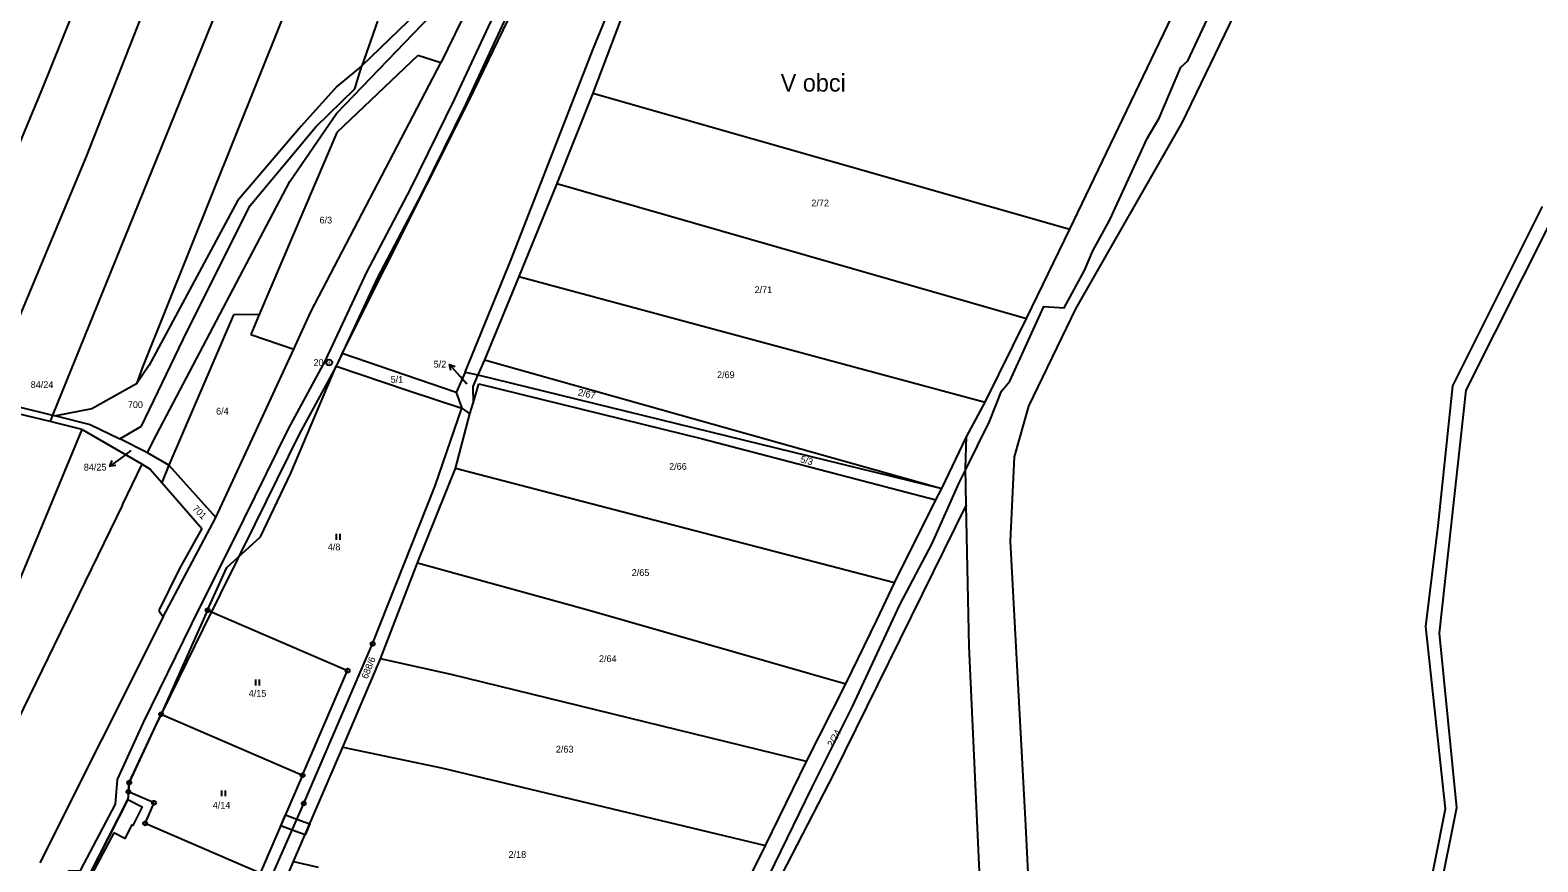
# Model space of a CAD drawing. Extents: x -747333 to -745433, y -1133152 to -1130600.
# Drawn here: x -746124.2 to -745745.7, y -1131462 to -1131253.3 of the extents above; entities that cross this region are included whole.
import ezdxf

# ---------------------------------------------------------------- set-up
doc = ezdxf.new("R2010")
doc.units = 0
for name, color, linetype in [('Vrstva 1', 7, 'Continuous'), ('Vrstva 10', 7, 'Continuous'), ('Vrstva 15', 7, 'Continuous'), ('Vrstva 16', 7, 'Continuous'), ('Vrstva 17', 7, 'Continuous'), ('Vrstva 18', 7, 'Continuous'), ('Vrstva 24', 7, 'Continuous'), ('Vrstva 25', 7, 'Continuous'), ('Vrstva 30', 7, 'Continuous'), ('Vrstva 52', 7, 'Continuous'), ('Vrstva 6', 7, 'Continuous')]:
    doc.layers.add(name, color=color, linetype=linetype)

msp = doc.modelspace()

# ---------------------------------------------------------------- linework, layer by layer
at = {"layer": 'Vrstva 1'}
for p, q in [((-746074.81, -1131388.11), (-746066.3, -1131380.47)), ((-746079.61, -1131398.84), (-746074.81, -1131388.11)), ((-746079.61, -1131398.84), (-746091.29, -1131424.93)), ((-746079.61, -1131398.84), (-746044.46, -1131414)), ((-746052.93, -1131441.47), (-746038.19, -1131407.28)), ((-746055.78, -1131440.25), (-746044.46, -1131414)), ((-746099.29, -1131442.11), (-746091.29, -1131424.93)), ((-746099.49, -1131444.41), (-746099.29, -1131442.11)), ((-746055.78, -1131440.25), (-746066.38, -1131464.83)), ((-746055.46, -1131447.33), (-746052.93, -1131441.47)), ((-746099.49, -1131444.41), (-746099.65, -1131446.33)), ((-746093.06, -1131447.16), (-746099.49, -1131444.41)), ((-746095.3, -1131452.34), (-746093.06, -1131447.16)), ((-746066.38, -1131464.83), (-746095.3, -1131452.34))]:
    msp.add_line(p, q, dxfattribs=at)
for points in [[(-745947.93, -1131111.72), (-746021.05, -1131261.49)], [(-745834.96, -1131276.52), (-745766.15, -1131134.13)], [(-746005.43, -1131253.32), (-745955.19, -1131152.53)], [(-745863.16, -1131303.26), (-745829.33, -1131232.84)], [(-746040.86, -1131262.25), (-746017.69, -1131239.8)], [(-746013.98, -1131270.95), (-746005.43, -1131253.32)], [(-746026.81, -1131259.64), (-746047.15, -1131279)], [(-746021.05, -1131261.49), (-746026.81, -1131259.64)], [(-746053.67, -1131324), (-746021.05, -1131261.49)], [(-746040.86, -1131262.25), (-746047.16, -1131267.47)], [(-746042.63, -1131268.01), (-746040.86, -1131262.25)], [(-746047.16, -1131267.47), (-746056.14, -1131277.38)], [(-746052.45, -1131277.53), (-746042.63, -1131268.01)], [(-746045.83, -1131334.47), (-746013.98, -1131270.95)], [(-746056.14, -1131277.38), (-746072.12, -1131296.13)], [(-746068.89, -1131297.28), (-746052.45, -1131277.53)], [(-746047.15, -1131279), (-746066.64, -1131324.62)], [(-745861.66, -1131323.22), (-745834.96, -1131276.52)], [(-746072.12, -1131296.13), (-746094.25, -1131337.33)], [(-746084.78, -1131328.83), (-746068.89, -1131297.28)], [(-745767.02, -1131342.52), (-745744.46, -1131297.53)], [(-745742.15, -1131300.72), (-745763.72, -1131343.64)], [(-745874.03, -1131325.66), (-745863.16, -1131303.26)], [(-746073.1, -1131324.77), (-746089.36, -1131362.47)], [(-746066.64, -1131324.62), (-746073.1, -1131324.77)], [(-746057.99, -1131333.37), (-746053.67, -1131324)], [(-745873.47, -1131347.63), (-745861.66, -1131323.22)], [(-746096.22, -1131352.64), (-746084.78, -1131328.83)], [(-745884.37, -1131346.67), (-745874.03, -1131325.66)], [(-746067.8, -1131354.64), (-746057.99, -1131333.37)], [(-746045.83, -1131334.47), (-746047.36, -1131337.57)], [(-746017.21, -1131344.25), (-746045.83, -1131334.47)], [(-746094.25, -1131337.33), (-746097.49, -1131342.07)], [(-746058.7, -1131364.42), (-746047.36, -1131337.57)], [(-746047.36, -1131337.57), (-746029.27, -1131343.68)], [(-746014.99, -1131339.08), (-746017.21, -1131344.25)], [(-746014.99, -1131339.08), (-746011.79, -1131339.76)], [(-746011.79, -1131339.76), (-745895.28, -1131368.31)], [(-746097.49, -1131342.07), (-746108.67, -1131348.34)], [(-746029.27, -1131343.68), (-746015.78, -1131348.18)], [(-746012.96, -1131346.89), (-746011.56, -1131342.02)], [(-746011.56, -1131342.02), (-745955.36, -1131355.84)], [(-745770.68, -1131377.7), (-745767.02, -1131342.52)], [(-745763.72, -1131343.64), (-745770.4, -1131404.6)], [(-746135.52, -1131345.72), (-746118.56, -1131349.89)], [(-746119.16, -1131351.48), (-746133.83, -1131347.95)], [(-746013.75, -1131349.61), (-746012.96, -1131346.89)], [(-745889.08, -1131355.31), (-745884.37, -1131346.67)], [(-745877.04, -1131360.35), (-745873.47, -1131347.63)], [(-746111.08, -1131353.49), (-746119.16, -1131351.48)], [(-746118.56, -1131349.89), (-746117.71, -1131350.1)], [(-746108.67, -1131348.34), (-746117.71, -1131350.1)], [(-746117.71, -1131350.1), (-746109.13, -1131352.26)], [(-746022.49, -1131367.67), (-746015.78, -1131348.18)], [(-746017.4, -1131363.28), (-746013.75, -1131349.61)], [(-746015.78, -1131348.18), (-746013.75, -1131349.61)], [(-746143.06, -1131430.4), (-746111.08, -1131353.49)], [(-746111.08, -1131353.49), (-746096.07, -1131362.2)], [(-746109.13, -1131352.26), (-746101.67, -1131355.87)], [(-746101.67, -1131355.87), (-746096.22, -1131352.64)], [(-746077.55, -1131375.61), (-746067.8, -1131354.64)], [(-745895.28, -1131368.31), (-745889.08, -1131355.31)], [(-745889.38, -1131363.21), (-745889.08, -1131355.31)], [(-746094.71, -1131359.39), (-746101.67, -1131355.87)], [(-745955.36, -1131355.84), (-745896.83, -1131371.19)], [(-746096.07, -1131362.2), (-746094.06, -1131363.44)], [(-746089.36, -1131362.47), (-746094.71, -1131359.39)], [(-746089.36, -1131362.47), (-746077.55, -1131375.61)], [(-745878.04, -1131381.48), (-745877.04, -1131360.35)], [(-746094.06, -1131363.44), (-746091.11, -1131366.83)], [(-746091.11, -1131366.83), (-746081.09, -1131378.34)], [(-746066.3, -1131380.47), (-746058.7, -1131364.42)], [(-746026.96, -1131386.96), (-746017.4, -1131363.28)], [(-745889.16, -1131372.37), (-745889.38, -1131363.21)], [(-746038.19, -1131407.28), (-746022.49, -1131367.67)], [(-745896.83, -1131371.19), (-745895.28, -1131368.31)], [(-745889.16, -1131372.37), (-745922.43, -1131439.85)], [(-745907.17, -1131392.01), (-745896.83, -1131371.19)], [(-745888.44, -1131407.94), (-745889.16, -1131372.37)], [(-746090.75, -1131400.54), (-746077.55, -1131375.61)], [(-745773.73, -1131402.93), (-745770.68, -1131377.7)], [(-746081.09, -1131378.34), (-746086.79, -1131388.53)], [(-745877.18, -1131397.19), (-745878.04, -1131381.48)], [(-746086.79, -1131388.53), (-746091.89, -1131398.93)], [(-746036.2, -1131411.06), (-746026.96, -1131386.96)], [(-745911.64, -1131401.3), (-745907.17, -1131392.01)], [(-746090.75, -1131400.54), (-746121.73, -1131462.2)], [(-746091.89, -1131398.93), (-746090.75, -1131400.54)], [(-745874.23, -1131452.9), (-745877.18, -1131397.19)], [(-745919.41, -1131417.32), (-745911.64, -1131401.3)], [(-745768.84, -1131448.64), (-745773.73, -1131402.93)], [(-745770.4, -1131404.6), (-745766.05, -1131448.43)], [(-745883.81, -1131508.22), (-745888.44, -1131407.94)], [(-746045.64, -1131433.21), (-746036.2, -1131411.06)], [(-745929.22, -1131436.79), (-745919.41, -1131417.32)], [(-746091.29, -1131424.93), (-746055.78, -1131440.25)], [(-746058.01, -1131461.89), (-746045.64, -1131433.21)], [(-745939.56, -1131457.86), (-745929.22, -1131436.79)], [(-745922.43, -1131439.85), (-745948.59, -1131490.54)], [(-746099.65, -1131446.33), (-746109.2, -1131465.08)], [(-746070.2, -1131480.79), (-746055.46, -1131447.33)], [(-745781.87, -1131514.32), (-745768.84, -1131448.64)], [(-745766.05, -1131448.43), (-745775, -1131493.04)], [(-745866.01, -1131618.57), (-745874.23, -1131452.9)], [(-745954.58, -1131488.31), (-745939.56, -1131457.86)], [(-746066.53, -1131481.86), (-746058.01, -1131461.89)], [(-746058.01, -1131461.89), (-746051.84, -1131463.28)]]:
    msp.add_lwpolyline(points, dxfattribs=at)
at = {"layer": 'Vrstva 10'}
for points in [[(-746047.28, -1131274.25), (-746023.66, -1131249.74)], [(-746058.97, -1131291.28), (-746047.28, -1131274.25)], [(-746093.28, -1131356.45), (-746058.97, -1131291.28)], [(-746094.71, -1131359.39), (-746093.28, -1131356.45)], [(-746100.99, -1131372.37), (-746096.07, -1131362.2)], [(-746100.99, -1131372.37), (-746135.26, -1131442.69)]]:
    msp.add_lwpolyline(points, dxfattribs=at)
at = {"layer": 'Vrstva 16'}
for p, q in [((-746018.552748, -1131338.677806), (-746018.854327, -1131337.207585)), ((-746102.657568, -1131362.526356), (-746104.14895, -1131362.694523))]:
    msp.add_line(p, q, dxfattribs=at)
for points in [[(-746016.2, -1131340.2), (-746018.854327, -1131337.207585), (-746017.430593, -1131337.682433)], [(-746014.5, -1131342.12), (-746016.2, -1131340.2)], [(-746098.88, -1131358.81), (-746100.93, -1131360.32)], [(-746100.93, -1131360.32), (-746104.14895, -1131362.694523), (-746103.548015, -1131361.31925)]]:
    msp.add_lwpolyline(points, dxfattribs=at)
at = {"layer": 'Vrstva 24'}
for p, q in [((-746049.15, -1131336.7), (-746049.05, -1131336.7)), ((-746079.66, -1131398.84), (-746079.56, -1131398.84)), ((-746038.24, -1131407.28), (-746038.14, -1131407.28)), ((-746044.51, -1131414), (-746044.41, -1131414)), ((-746091.34, -1131424.93), (-746091.24, -1131424.93)), ((-746099.34, -1131442.11), (-746099.24, -1131442.11)), ((-746055.83, -1131440.25), (-746055.73, -1131440.25)), ((-746099.54, -1131444.41), (-746099.44, -1131444.41)), ((-746093.11, -1131447.16), (-746093.01, -1131447.16)), ((-746055.51, -1131447.33), (-746055.41, -1131447.33)), ((-746095.35, -1131452.34), (-746095.25, -1131452.34))]:
    msp.add_line(p, q, dxfattribs=at)
for centre, radius in [((-746049.1, -1131336.7), 0.756017), ((-746079.61, -1131398.84), 0.499289), ((-746038.19, -1131407.28), 0.499289), ((-746044.46, -1131414), 0.499289), ((-746091.29, -1131424.93), 0.499289), ((-746099.29, -1131442.11), 0.499289), ((-746055.78, -1131440.25), 0.499289), ((-746099.49, -1131444.41), 0.499289), ((-746093.06, -1131447.16), 0.499289), ((-746055.46, -1131447.33), 0.499289), ((-746095.3, -1131452.34), 0.499289)]:
    msp.add_circle(centre, radius, dxfattribs=at)
at = {"layer": 'Vrstva 25'}
for p, q in [((-746047.34, -1131379.71), (-746047.34, -1131381.21)), ((-746046.34, -1131381.21), (-746046.34, -1131379.71)), ((-746067.56, -1131416.24), (-746067.56, -1131417.74)), ((-746066.56, -1131417.74), (-746066.56, -1131416.24)), ((-746076.12, -1131444.04), (-746076.12, -1131445.54)), ((-746075.12, -1131445.54), (-746075.12, -1131444.04))]:
    msp.add_line(p, q, dxfattribs=at)
at = {"layer": 'Vrstva 30'}
for p, q in [((-746061.27, -1131452.97), (-746060.08, -1131450.21)), ((-746058.4, -1131454), (-746061.27, -1131452.97)), ((-746060.08, -1131450.21), (-746057.19, -1131451.25)), ((-746057.19, -1131451.25), (-746053.93, -1131452.42)), ((-746053.93, -1131452.42), (-746055.12, -1131455.18)), ((-746055.12, -1131455.18), (-746058.4, -1131454))]:
    msp.add_line(p, q, dxfattribs=at)
for points in [[(-746017.6, -1131270.66), (-746007.86, -1131249.78), (-745998.48, -1131229.96), (-745985.24, -1131204.15), (-745972.78, -1131178.81)], [(-745982.56, -1131205.49), (-745995.78, -1131231.28), (-746005.14, -1131251.06), (-746014.9, -1131271.96)], [(-746039.64, -1131314.06), (-746028.61, -1131293.05), (-746017.6, -1131270.66)], [(-746014.9, -1131271.96), (-746025.93, -1131294.41), (-746036.96, -1131315.4)], [(-746083.55, -1131402.26), (-746070.46, -1131375.9), (-746059.28, -1131353.31), (-746050.04, -1131336.21), (-746039.64, -1131314.06)], [(-746036.96, -1131315.4), (-746047.36, -1131337.57), (-746056.62, -1131354.69)], [(-746056.62, -1131354.69), (-746067.78, -1131377.24), (-746080.85, -1131403.58), (-746092.95, -1131428.32), (-746099.29, -1131442.11)], [(-746102.23, -1131441.33), (-746095.67, -1131427.04), (-746083.55, -1131402.26)], [(-746114.69, -1131464.25), (-746111.55, -1131464.15), (-746102.76, -1131447.52), (-746102.23, -1131441.33)], [(-746099.29, -1131442.11), (-746099.65, -1131446.33)], [(-746099.65, -1131446.33), (-746109.2, -1131465.08), (-746110.05, -1131466.67), (-746112.12, -1131467.17)], [(-746103.18, -1131454.73), (-746108.75, -1131465.26), (-746109.2, -1131465.08), (-746099.65, -1131446.33)], [(-746099.65, -1131446.33), (-746096.01, -1131448.19), (-746098.4, -1131452.87), (-746098.67, -1131452.72), (-746100.42, -1131456.16), (-746103.18, -1131454.73)]]:
    msp.add_lwpolyline(points, dxfattribs=at)
at = {"layer": 'Vrstva 52'}
msp.add_lwpolyline([(-745940.31, -1131468.87), (-745927.94, -1131443.38), (-745917.75, -1131423), (-745905.81, -1131397.5), (-745897.75, -1131382.13), (-745890.94, -1131366.88), (-745889.37, -1131363.71), (-745883.31, -1131351.5), (-745880.31, -1131343.87), (-745878.19, -1131341.38), (-745869.69, -1131322.62), (-745864.56, -1131323), (-745859.5, -1131313.63), (-745857.38, -1131308.63), (-745853.13, -1131300.88), (-745843.75, -1131280.5), (-745840.75, -1131275.37), (-745835.25, -1131262.62), (-745833.56, -1131261), (-745821.19, -1131234.62)], dxfattribs=at)
at = {"layer": 'Vrstva 6'}
for points in [[(-746030.57, -1131132.93), (-746087.87, -1131274.28)], [(-746120.98, -1131267.76), (-746085.94, -1131180.71)], [(-746049.56, -1131222.27), (-746095.99, -1131337.89)], [(-745982.75, -1131257.85), (-745970.5, -1131228.02)], [(-746090.39, -1131234.71), (-746110.07, -1131284.99)], [(-745973.74, -1131244.92), (-745982.86, -1131269.08)], [(-746037, -1131251.02), (-746040.86, -1131262.25)], [(-746003.38, -1131310.83), (-745982.75, -1131257.85)], [(-746151.18, -1131340.19), (-746120.98, -1131267.76)], [(-745982.86, -1131269.08), (-745991.94, -1131291.77)], [(-745982.86, -1131269.08), (-745863.16, -1131303.26)], [(-746087.87, -1131274.28), (-746118.56, -1131349.89)], [(-746110.07, -1131284.99), (-746135.52, -1131345.72)], [(-745991.94, -1131291.77), (-746001.46, -1131315.14)], [(-745991.94, -1131291.77), (-745874.03, -1131325.66)], [(-746014.99, -1131339.08), (-746003.38, -1131310.83)], [(-746001.46, -1131315.14), (-746010.07, -1131336.04)], [(-746001.46, -1131315.14), (-745884.37, -1131346.67)], [(-746066.64, -1131324.62), (-746068.77, -1131329.69)], [(-746068.77, -1131329.69), (-746057.99, -1131333.37)], [(-746010.07, -1131336.04), (-746011.79, -1131339.76)], [(-746010.07, -1131336.04), (-745895.28, -1131368.31)], [(-746095.99, -1131337.89), (-746097.49, -1131342.07)], [(-746011.79, -1131339.76), (-746013.01, -1131342.71)], [(-746013.01, -1131342.71), (-746012.96, -1131346.89)], [(-746017.21, -1131344.25), (-746015.78, -1131348.18)], [(-746118.56, -1131349.89), (-746119.16, -1131351.48)], [(-746089.36, -1131362.47), (-746091.11, -1131366.83)], [(-745907.17, -1131392.01), (-746017.4, -1131363.28)], [(-746026.96, -1131386.96), (-745983.79, -1131398.87)], [(-745983.79, -1131398.87), (-745919.41, -1131417.32)], [(-746018.47, -1131414.97), (-746036.2, -1131411.06)], [(-745929.22, -1131436.79), (-746018.47, -1131414.97)], [(-746045.64, -1131433.21), (-746020.87, -1131438.42)], [(-746020.87, -1131438.42), (-745939.56, -1131457.86)]]:
    msp.add_lwpolyline(points, dxfattribs=at)

# ---------------------------------------------------------------- texts
at = {"layer": 'Vrstva 15'}
msp.add_text('V obci', height=4.4, dxfattribs=at).set_placement((-745935.743314, -1131268.72))
at = {"layer": 'Vrstva 16'}
for s, p in [('5/2', (-746022.862913, -1131337.96)), ('84/24', (-746124.02, -1131343.1)), ('84/25', (-746110.705662, -1131363.8))]:
    msp.add_text(s, height=1.7, dxfattribs=at).set_placement(p)
at = {"layer": 'Vrstva 17'}
msp.add_text('204', height=1.7, dxfattribs=at).set_placement((-746053.031714, -1131337.55))
at = {"layer": 'Vrstva 18'}
for s, height, p in [('2/72', 1.7, (-745928.04, -1131297.51)), ('6/3', 1.7, (-746051.51, -1131301.8)), ('2/71', 1.7, (-745942.29, -1131319.29)), ('5/1', 1.7, (-746033.67, -1131341.78)), ('2/69', 1.7, (-745951.72, -1131340.62)), ('5/2', 0.1, (-746014.5, -1131342.12)), ('700', 1.7, (-746099.64, -1131348.12)), ('6/4', 1.7, (-746077.48, -1131349.75)), ('2/66', 1.7, (-745963.75, -1131363.61)), ('4/8', 1.7, (-746049.436456, -1131383.82)), ('2/65', 1.7, (-745973.14, -1131390.26)), ('2/64', 1.7, (-745981.36, -1131411.85)), ('4/15', 1.7, (-746069.296908, -1131420.56)), ('2/63', 1.7, (-745992.19, -1131434.56)), ('4/14', 1.7, (-746078.336908, -1131448.63)), ('2/18', 1.7, (-746004.07, -1131460.99))]:
    msp.add_text(s, height=height, dxfattribs=at).set_placement(p)
for s, height, rotation, p in [('2/67', 1.7, 347.61798, (-745986.77, -1131344.93)), ('84/25', 0.1, 335.22489, (-746098.88, -1131358.81)), ('5/3', 1.7, 343.71639, (-745930.96, -1131361.66)), ('701', 1.7, 315, (-746083.57, -1131373.5)), ('688/6', 1.7, 68.26446, (-746039.49, -1131416.22)), ('2/24', 1.7, 60.44355, (-745922.7, -1131433.29))]:
    msp.add_text(s, height=height, rotation=rotation, dxfattribs=at).set_placement(p)

doc.saveas('drawing.dxf')
